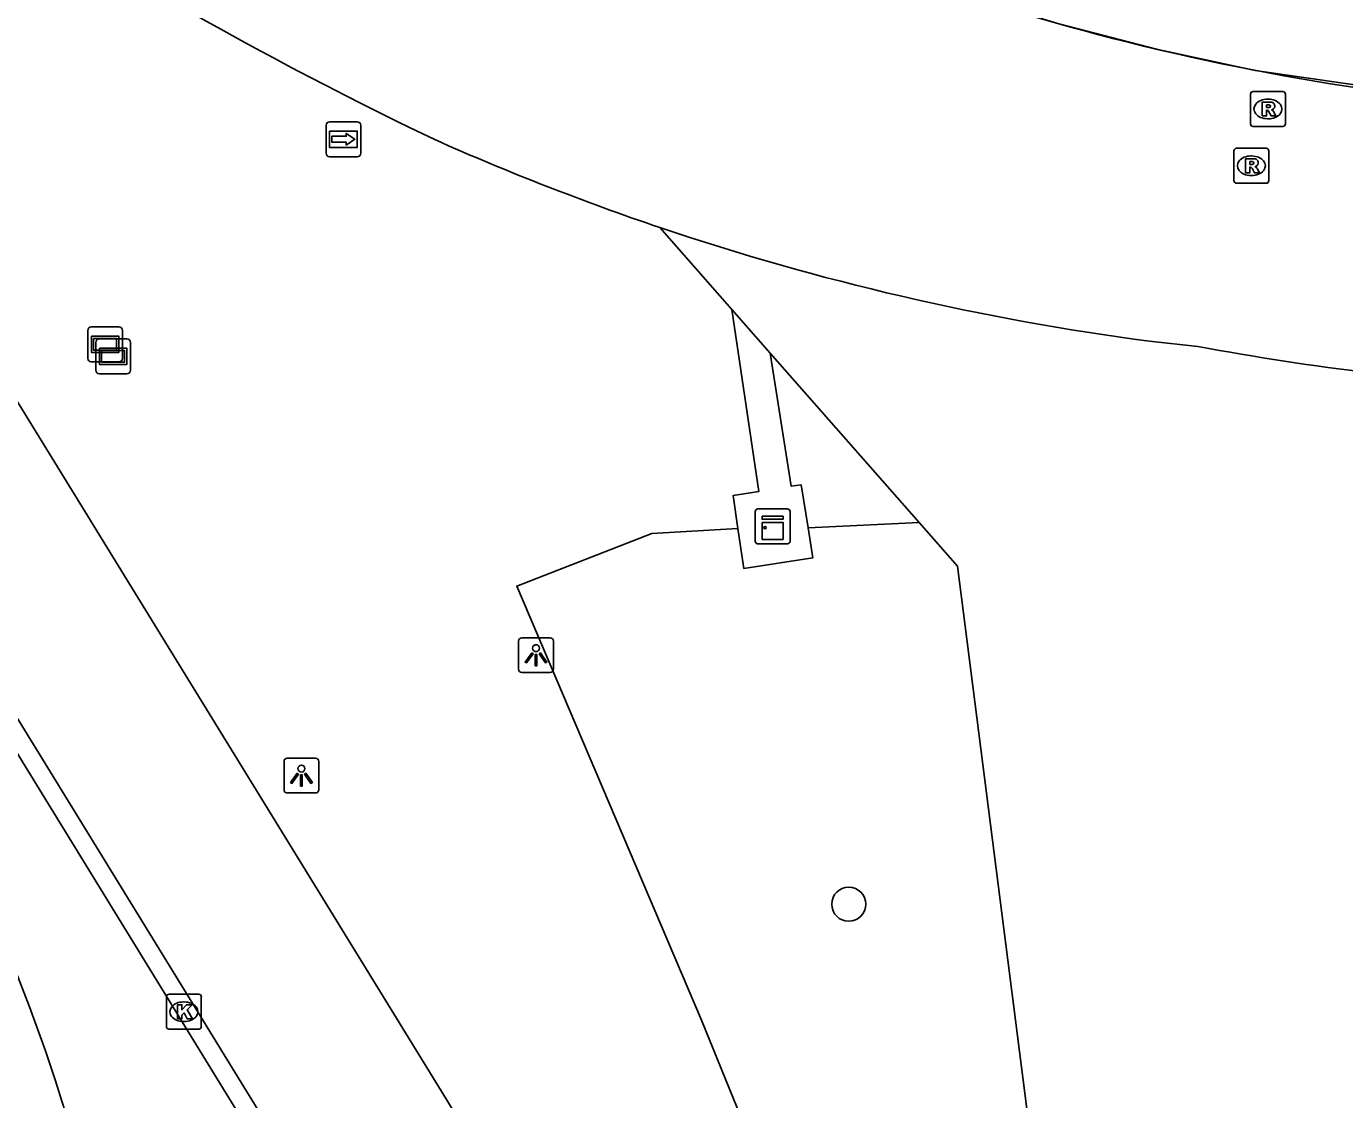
# Model space of a CAD drawing. Extents: x 155018 to 156648, y 383980 to 385733.
# Drawn here: x 155983.24 to 156021.01, y 384766.5 to 384797.24 of the extents above; entities that cross this region are included whole.
import ezdxf

# ---------------------------------------------------------------- set-up
doc = ezdxf.new("R2010")
doc.units = 0
for name, color, linetype in [('IMGEO_Berm_groen', 7, 'Continuous'), ('IMGEO_Boom', 7, 'Continuous'), ('IMGEO_Fietspad_gesloten', 7, 'Continuous'), ('IMGEO_Groenvoorziening', 7, 'Continuous'), ('IMGEO_Kast', 7, 'Continuous'), ('IMGEO_Kolk', 7, 'Continuous'), ('IMGEO_Lichtpunt', 7, 'Continuous'), ('IMGEO_Lijnafwatering', 7, 'Continuous'), ('IMGEO_Rijbaan_lokaal_open', 7, 'Continuous'), ('IMGEO_Rijbaan_regionaal_gesloten', 7, 'Continuous'), ('IMGEO_Rioolput', 7, 'Continuous'), ('IMGEO_Verklikker', 7, 'Continuous'), ('IMGEO_Voetpad_open', 7, 'Continuous'), ('IMGEO_Wegwijzer', 7, 'Continuous')]:
    doc.layers.add(name, color=color, linetype=linetype)

msp = doc.modelspace()

# ---------------------------------------------------------------- linework, layer by layer
at = {"layer": 'IMGEO_Berm_groen'}
for points in [[(156001.393, 384791.478), (156003.458, 384789.129)], [(156003.632, 384782.857), (156001.161, 384782.718), (155997.293, 384781.208), (156002.588, 384768.777), (156006.481, 384759.193), (156009.631, 384750.315), (156012.521, 384740.967), (156017.093, 384735.159)]]:
    msp.add_lwpolyline(points, dxfattribs=at)
at = {"layer": 'IMGEO_Boom'}
msp.add_circle((156006.807, 384772.095), 0.489, dxfattribs=at)
at = {"layer": 'IMGEO_Fietspad_gesloten'}
msp.add_arc((155937.027, 384751.775), 49.463, 359.7015, 33.1228, dxfattribs=at)
at = {"layer": 'IMGEO_Groenvoorziening'}
for points in [[(156004.557, 384787.879), (156008.821, 384783.03)], [(156008.821, 384783.03), (156005.642, 384782.874)], [(156008.821, 384783.03), (156009.921, 384781.778), (156013.976, 384750.086), (156016.818, 384750.283)]]:
    msp.add_lwpolyline(points, dxfattribs=at)
at = {"layer": 'IMGEO_Kast'}
for p, q in [((156004.128, 384782.491), (156004.128, 384783.332)), ((156004.128, 384783.332), (156004.128, 384782.491)), ((156004.203, 384783.416), (156005.044, 384783.416)), ((156005.044, 384783.416), (156004.203, 384783.416)), ((156005.128, 384783.341), (156005.128, 384782.5)), ((156005.128, 384782.5), (156005.128, 384783.341)), ((156005.053, 384782.416), (156004.212, 384782.416)), ((156004.212, 384782.416), (156005.053, 384782.416))]:
    msp.add_line(p, q, dxfattribs=at)
for points in [[(156004.323, 384783.206), (156004.923, 384783.206), (156004.923, 384783.121), (156004.323, 384783.121), (156004.323, 384783.206)], [(156004.323, 384783.031), (156004.923, 384783.031), (156004.923, 384782.542), (156004.323, 384782.542), (156004.323, 384783.031)]]:
    msp.add_lwpolyline(points, dxfattribs=at)
msp.add_circle((156004.407, 384782.88), 0.0377, dxfattribs=at)
for centre, start, end in [((156004.206, 384783.338), 92.4484, 184.2845), ((156004.206, 384783.338), 92.4484, 184.2845), ((156005.05, 384783.338), 2.4484, 94.2845), ((156005.05, 384783.338), 2.4484, 94.2845), ((156004.206, 384782.494), 182.4484, 274.2845), ((156004.206, 384782.494), 182.4484, 274.2845), ((156005.05, 384782.494), 272.4484, 4.2845), ((156005.05, 384782.494), 272.4484, 4.2845)]:
    msp.add_arc(centre, 0.0779, start, end, dxfattribs=at)
at = {"layer": 'IMGEO_Kolk'}
for p, q in [((155987.256, 384768.59), (155987.256, 384769.442)), ((155987.331, 384769.516), (155988.183, 384769.516)), ((155987.744, 384769.296), (155987.769, 384769.296)), ((155988.257, 384769.442), (155988.257, 384768.59)), ((155988.183, 384768.516), (155987.331, 384768.516)), ((155987.767, 384768.736), (155987.742, 384768.736))]:
    msp.add_line(p, q, dxfattribs=at)
for points in [[(155987.256, 384768.59), (155987.256, 384769.442)], [(155987.331, 384769.516), (155988.183, 384769.516)], [(155988.257, 384769.442), (155988.257, 384768.59)], [(155987.577, 384769.216), (155987.7, 384769.216), (155987.7, 384769.065), (155987.83, 384769.216), (155987.994, 384769.216), (155987.848, 384769.065), (155988.001, 384768.816), (155987.849, 384768.816), (155987.764, 384768.98), (155987.7, 384768.913), (155987.7, 384768.816), (155987.577, 384768.816), (155987.577, 384769.216)], [(155988.183, 384768.516), (155987.331, 384768.516)]]:
    msp.add_lwpolyline(points, dxfattribs=at)
for centre, start, end in [((155987.333, 384769.44), 91.552, 178.448), ((155987.333, 384769.44), 91.552, 178.448), ((155988.181, 384769.44), 1.552, 88.448), ((155988.181, 384769.44), 1.552, 88.448), ((155987.333, 384768.592), 181.552, 268.448), ((155987.333, 384768.592), 181.552, 268.448), ((155988.181, 384768.592), 271.552, 358.448), ((155988.181, 384768.592), 271.552, 358.448)]:
    msp.add_arc(centre, 0.0765, start, end, dxfattribs=at)
for centre, major_axis, ratio, start_param, end_param in [((155987.743, 384769.016), (-0.387, 0.002), 0.722429, 4.712389, 7.853982), ((155987.768, 384769.016), (-0.39, 0.002), 0.717154, 1.570796, 4.712389)]:
    msp.add_ellipse(centre, major_axis=major_axis, ratio=ratio, start_param=start_param, end_param=end_param, dxfattribs=at)
at = {"layer": 'IMGEO_Lichtpunt'}
for p, q in [((155997.348, 384779.631), (155997.348, 384778.824)), ((155997.348, 384779.631), (155997.348, 384778.824)), ((155998.25, 384779.726), (155997.442, 384779.726)), ((155998.25, 384779.726), (155997.442, 384779.726)), ((155998.344, 384778.824), (155998.344, 384779.631)), ((155998.344, 384778.824), (155998.344, 384779.631)), ((155997.442, 384778.73), (155998.25, 384778.73)), ((155997.442, 384778.73), (155998.25, 384778.73)), ((155990.627, 384776.182), (155990.627, 384775.375)), ((155990.627, 384776.182), (155990.627, 384775.375)), ((155991.529, 384776.277), (155990.721, 384776.277)), ((155991.529, 384776.277), (155990.721, 384776.277)), ((155991.623, 384775.375), (155991.623, 384776.182)), ((155991.623, 384775.375), (155991.623, 384776.182)), ((155990.721, 384775.281), (155991.529, 384775.281)), ((155990.721, 384775.281), (155991.529, 384775.281))]:
    msp.add_line(p, q, dxfattribs=at)
for points in [[(155997.722, 384779.295), (155997.761, 384779.267), (155997.573, 384779.005), (155997.535, 384779.032), (155997.722, 384779.295)], [(155997.824, 384779.247), (155997.871, 384779.247), (155997.871, 384778.925), (155997.824, 384778.925), (155997.824, 384779.247)], [(155997.934, 384779.267), (155997.972, 384779.294), (155998.159, 384779.032), (155998.12, 384779.004), (155997.934, 384779.267)], [(155991.001, 384775.846), (155991.04, 384775.818), (155990.852, 384775.556), (155990.814, 384775.583), (155991.001, 384775.846)], [(155991.103, 384775.798), (155991.15, 384775.798), (155991.15, 384775.476), (155991.103, 384775.476), (155991.103, 384775.798)], [(155991.213, 384775.818), (155991.251, 384775.845), (155991.438, 384775.583), (155991.399, 384775.555), (155991.213, 384775.818)]]:
    msp.add_lwpolyline(points, dxfattribs=at)
for centre in [(155997.847, 384779.429), (155991.126, 384775.98)]:
    msp.add_circle(centre, 0.0994, dxfattribs=at)
for centre, start, end in [((155997.442, 384779.631), 90, 180), ((155997.442, 384779.631), 90, 180), ((155998.25, 384779.631), 0, 90), ((155998.25, 384779.631), 0, 90), ((155997.442, 384778.824), 180, 270), ((155997.442, 384778.824), 180, 270), ((155998.25, 384778.824), 270, 0), ((155998.25, 384778.824), 270, 360), ((155990.721, 384776.182), 90, 180), ((155990.721, 384776.182), 90, 180), ((155991.529, 384776.182), 0, 90), ((155991.529, 384776.182), 0, 90), ((155990.721, 384775.375), 180, 270), ((155990.721, 384775.375), 180, 270), ((155991.529, 384775.375), 270, 0), ((155991.529, 384775.375), 270, 360)]:
    msp.add_arc(centre, 0.0946, start, end, dxfattribs=at)
at = {"layer": 'IMGEO_Lijnafwatering'}
for points in [[(156000.001, 384802.748), (156003.268, 384801.036), (156006.623, 384799.504), (156010.057, 384798.159), (156012.822, 384797.315), (156015.621, 384796.588), (156018.447, 384795.979)], [(156018.447, 384795.979), (156024.957, 384795.037), (156031.527, 384794.721), (156038.098, 384795.032)]]:
    msp.add_lwpolyline(points, dxfattribs=at)
at = {"layer": 'IMGEO_Rijbaan_lokaal_open'}
msp.add_lwpolyline([(155993.726, 384758.93), (155975.592, 384788.442), (155976.026, 384788.73)], dxfattribs=at)
at = {"layer": 'IMGEO_Rijbaan_regionaal_gesloten'}
for points in [[(155995.283, 384766.497), (155980.189, 384791.016), (155974.947, 384799.816)], [(155976.026, 384788.73), (155994.191, 384759.185)], [(156016.81, 384788.071), (156015.42, 384788.222)]]:
    msp.add_lwpolyline(points, dxfattribs=at)
for centre, radius, start, end in [((156043.829, 384896.348), 113.426, 235.17607, 244.46949), ((156031.557, 384863.661), 68.941, 251.82825, 275.90934), ((156025.112, 384861.729), 74.147, 245.99089, 251.34358), ((156025.073, 384861.65), 74.06, 251.35273, 262.51071), ((156030.879, 384863.209), 76.443, 259.39456, 266.9285), ((155854.879, 384680.191), 164.809, 20.94705, 31.57893)]:
    msp.add_arc(centre, radius, start, end, dxfattribs=at)
at = {"layer": 'IMGEO_Rioolput'}
for p, q in [((156018.39, 384795.373), (156019.242, 384795.373)), ((156018.315, 384794.447), (156018.315, 384795.299)), ((156018.803, 384795.153), (156018.828, 384795.153)), ((156019.316, 384795.299), (156019.316, 384794.447)), ((156018.826, 384794.593), (156018.801, 384794.593)), ((156019.242, 384794.373), (156018.39, 384794.373)), ((156017.841, 384792.821), (156017.841, 384793.673)), ((156017.916, 384793.747), (156018.768, 384793.747)), ((156018.329, 384793.527), (156018.354, 384793.527)), ((156018.842, 384793.673), (156018.842, 384792.821)), ((156018.768, 384792.747), (156017.916, 384792.747)), ((156018.352, 384792.967), (156018.327, 384792.967))]:
    msp.add_line(p, q, dxfattribs=at)
for points in [[(156018.39, 384795.373), (156019.242, 384795.373)], [(156018.315, 384794.447), (156018.315, 384795.299)], [(156018.904, 384795.071), (156018.652, 384795.073), (156018.652, 384794.673)], [(156018.83, 384794.992), (156018.776, 384794.992), (156018.776, 384794.911)], [(156019.316, 384795.299), (156019.316, 384794.447)], [(156018.652, 384794.673), (156018.776, 384794.673), (156018.776, 384794.835), (156018.787, 384794.835)], [(156018.776, 384794.911), (156018.828, 384794.911)], [(156018.834, 384794.806), (156018.905, 384794.673), (156019.045, 384794.673), (156018.98, 384794.799)], [(156019.242, 384794.373), (156018.39, 384794.373)], [(156017.841, 384792.821), (156017.841, 384793.673)], [(156017.916, 384793.747), (156018.768, 384793.747)], [(156018.43, 384793.445), (156018.178, 384793.447), (156018.178, 384793.047)], [(156018.842, 384793.673), (156018.842, 384792.821)], [(156018.178, 384793.047), (156018.302, 384793.047), (156018.302, 384793.209), (156018.313, 384793.209)], [(156018.356, 384793.366), (156018.302, 384793.366), (156018.302, 384793.285)], [(156018.302, 384793.285), (156018.354, 384793.285)], [(156018.36, 384793.18), (156018.431, 384793.047), (156018.571, 384793.047), (156018.506, 384793.173)], [(156018.768, 384792.747), (156017.916, 384792.747)]]:
    msp.add_lwpolyline(points, dxfattribs=at)
for centre, radius, start, end in [((156018.392, 384795.297), 0.0765, 91.552, 178.448), ((156018.392, 384795.297), 0.0765, 91.552, 178.448), ((156019.24, 384795.297), 0.0765, 1.552, 88.448), ((156019.24, 384795.297), 0.0765, 1.552, 88.448), ((156018.836, 384794.896), 0.0964, 77.0061, 93.1865), ((156018.85, 384794.953), 0.0378, 276.6634, 79.6772), ((156018.903, 384794.961), 0.109, 350.3612, 89.416), ((156018.786, 384794.782), 0.0533, 26.0293, 88.6989), ((156018.812, 384795.1), 0.19, 274.7715, 282.9687), ((156018.901, 384794.961), 0.112, 277.5842, 350.9817), ((156018.885, 384794.746), 0.108, 29.5134, 73.7905), ((156018.392, 384794.449), 0.0765, 181.552, 268.448), ((156018.392, 384794.449), 0.0765, 181.552, 268.448), ((156019.24, 384794.449), 0.0765, 271.552, 358.448), ((156019.24, 384794.449), 0.0765, 271.552, 358.448), ((156017.918, 384793.671), 0.0765, 91.552, 178.448), ((156017.918, 384793.671), 0.0765, 91.552, 178.448), ((156018.429, 384793.335), 0.109, 350.3612, 89.416), ((156018.766, 384793.671), 0.0765, 1.552, 88.448), ((156018.766, 384793.671), 0.0765, 1.552, 88.448), ((156018.312, 384793.156), 0.0533, 26.0293, 88.6989), ((156018.338, 384793.474), 0.19, 274.7715, 282.9687), ((156018.362, 384793.27), 0.0964, 77.0061, 93.1865), ((156018.376, 384793.327), 0.0378, 276.6634, 79.6772), ((156018.427, 384793.335), 0.112, 277.5842, 350.9817), ((156018.411, 384793.12), 0.108, 29.5134, 73.7905), ((156017.918, 384792.823), 0.0765, 181.552, 268.448), ((156017.918, 384792.823), 0.0765, 181.552, 268.448), ((156018.766, 384792.823), 0.0765, 271.552, 358.448), ((156018.766, 384792.823), 0.0765, 271.552, 358.448)]:
    msp.add_arc(centre, radius, start, end, dxfattribs=at)
for centre, major_axis, ratio, start_param, end_param in [((156018.802, 384794.873), (-0.387, 0.002), 0.722429, 4.712389, 7.853982), ((156018.827, 384794.873), (-0.39, 0.002), 0.717154, 1.570796, 4.712389), ((156018.328, 384793.247), (-0.387, 0.002), 0.722429, 4.712389, 7.853982), ((156018.353, 384793.247), (-0.39, 0.002), 0.717154, 1.570796, 4.712389)]:
    msp.add_ellipse(centre, major_axis=major_axis, ratio=ratio, start_param=start_param, end_param=end_param, dxfattribs=at)
at = {"layer": 'IMGEO_Verklikker'}
for p, q in [((155985.105, 384788.63), (155985.895, 384788.63)), ((155985.895, 384788.63), (155985.105, 384788.63)), ((155985.005, 384787.73), (155985.005, 384788.53)), ((155985.005, 384788.53), (155985.005, 384787.73)), ((155985.235, 384787.388), (155985.235, 384788.188)), ((155985.235, 384788.188), (155985.235, 384787.388)), ((155985.335, 384788.288), (155986.125, 384788.288)), ((155986.125, 384788.288), (155985.335, 384788.288)), ((155985.995, 384788.53), (155985.995, 384787.73)), ((155985.995, 384787.73), (155985.995, 384788.53)), ((155986.225, 384788.188), (155986.225, 384787.388)), ((155986.225, 384787.388), (155986.225, 384788.188)), ((155985.895, 384787.63), (155985.105, 384787.63)), ((155985.105, 384787.63), (155985.895, 384787.63)), ((155986.125, 384787.288), (155985.335, 384787.288)), ((155985.335, 384787.288), (155986.125, 384787.288))]:
    msp.add_line(p, q, dxfattribs=at)
for points in [[(155985.106, 384788.362), (155985.894, 384788.362), (155985.894, 384787.898), (155985.106, 384787.898), (155985.106, 384788.362)], [(155985.171, 384788.297), (155985.171, 384787.963), (155985.829, 384787.963), (155985.829, 384788.297), (155985.171, 384788.297)], [(155985.336, 384788.02), (155986.124, 384788.02), (155986.124, 384787.556), (155985.336, 384787.556), (155985.336, 384788.02)], [(155985.401, 384787.955), (155985.401, 384787.621), (155986.059, 384787.621), (155986.059, 384787.955), (155985.401, 384787.955)]]:
    msp.add_lwpolyline(points, dxfattribs=at)
for centre, start, end in [((155985.105, 384788.53), 90, 180), ((155985.105, 384788.53), 90, 180), ((155985.895, 384788.53), 0, 90), ((155985.895, 384788.53), 360, 90), ((155985.335, 384788.188), 90, 180), ((155985.335, 384788.188), 90, 180), ((155986.125, 384788.188), 0, 90), ((155986.125, 384788.188), 360, 90), ((155985.105, 384787.73), 180, 270), ((155985.105, 384787.73), 180, 270), ((155985.895, 384787.73), 270, 0), ((155985.895, 384787.73), 270, 0), ((155985.335, 384787.388), 180, 270), ((155985.335, 384787.388), 180, 270), ((155986.125, 384787.388), 270, 0), ((155986.125, 384787.388), 270, 0)]:
    msp.add_arc(centre, 0.1, start, end, dxfattribs=at)
at = {"layer": 'IMGEO_Voetpad_open'}
for points in [[(156003.458, 384789.129), (156004.557, 384787.879)], [(156003.632, 384782.857), (156003.497, 384783.804), (156004.234, 384783.919), (156003.458, 384789.129)], [(156005.642, 384782.874), (156005.443, 384784.109), (156005.16, 384784.066), (156004.557, 384787.879)], [(156005.642, 384782.874), (156005.779, 384782.019), (156003.796, 384781.711), (156003.632, 384782.857)]]:
    msp.add_lwpolyline(points, dxfattribs=at)
at = {"layer": 'IMGEO_Wegwijzer'}
for p, q in [((155991.833, 384793.606), (155991.833, 384794.406)), ((155991.833, 384794.406), (155991.833, 384793.606)), ((155991.933, 384794.506), (155992.723, 384794.506)), ((155992.723, 384794.506), (155991.933, 384794.506)), ((155992.823, 384794.406), (155992.823, 384793.606)), ((155992.823, 384793.606), (155992.823, 384794.406)), ((155992.723, 384793.506), (155991.933, 384793.506)), ((155991.933, 384793.506), (155992.723, 384793.506))]:
    msp.add_line(p, q, dxfattribs=at)
for points in [[(155991.934, 384794.238), (155992.722, 384794.238), (155992.722, 384793.774), (155991.934, 384793.774), (155991.934, 384794.238)], [(155991.999, 384794.09), (155991.999, 384794.006), (155991.999, 384793.922), (155992.41, 384793.922), (155992.41, 384793.839), (155992.657, 384794.006), (155992.41, 384794.173), (155992.41, 384794.09), (155991.999, 384794.09)]]:
    msp.add_lwpolyline(points, dxfattribs=at)
for centre, start, end in [((155991.933, 384794.406), 90, 180), ((155991.933, 384794.406), 90, 180), ((155992.723, 384794.406), 0, 90), ((155992.723, 384794.406), 360, 90), ((155991.933, 384793.606), 180, 270), ((155991.933, 384793.606), 180, 270), ((155992.723, 384793.606), 270, 0), ((155992.723, 384793.606), 270, 0)]:
    msp.add_arc(centre, 0.1, start, end, dxfattribs=at)

doc.saveas('drawing.dxf')
